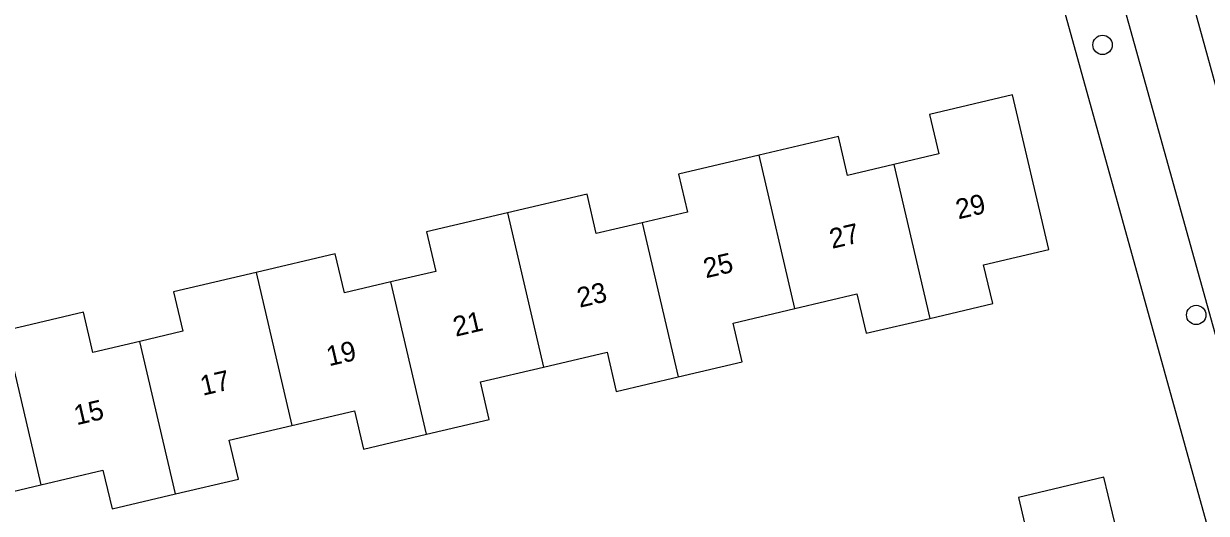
# Model space of a CAD drawing. Extents: x 158038 to 159242, y 380133 to 381214.
# Drawn here: x 159134.4 to 159194.1, y 380600.9 to 380625.6 of the extents above; entities that cross this region are included whole.
import ezdxf

# ---------------------------------------------------------------- set-up
doc = ezdxf.new("R2010")
doc.units = 0
for name, color, linetype in [('IMGEO_Boom', 7, 'Continuous'), ('IMGEO_Groenvoorziening', 7, 'Continuous'), ('IMGEO_Pand', 7, 'Continuous'), ('IMGEO_Pand_nummerreeks', 7, 'Continuous'), ('IMGEO_Voetpad_halfverhard', 7, 'Continuous')]:
    doc.layers.add(name, color=color, linetype=linetype)

msp = doc.modelspace()

# ---------------------------------------------------------------- linework, layer by layer
at = {"layer": 'IMGEO_Boom'}
for centre in [(159188.843, 380624.532), (159193.57, 380610.905)]:
    msp.add_circle(centre, 0.489, dxfattribs=at)
at = {"layer": 'IMGEO_Groenvoorziening'}
msp.add_lwpolyline([(159178.713, 380655.423), (159184.605, 380636.083), (159184.54, 380634.823), (159194.067, 380600.452)], dxfattribs=at)
at = {"layer": 'IMGEO_Pand'}
for points in [[(159180.12, 380610.734), (159183.299, 380611.48), (159182.841, 380613.434), (159186.127, 380614.205), (159184.297, 380622.009), (159180.103, 380621.026), (159180.572, 380619.028), (159178.305, 380618.496)], [(159178.305, 380618.496), (159175.972, 380617.949), (159175.513, 380619.906), (159171.506, 380618.966)], [(159171.506, 380618.966), (159167.44, 380618.013), (159167.89, 380616.092), (159165.611, 380615.558)], [(159173.313, 380611.23), (159171.506, 380618.966)], [(159178.305, 380618.496), (159180.12, 380610.734)], [(159165.611, 380615.558), (159163.288, 380615.013), (159162.824, 380616.994), (159158.805, 380616.052)], [(159158.805, 380616.052), (159154.725, 380615.095), (159155.192, 380613.103), (159152.927, 380612.572)], [(159158.805, 380616.052), (159160.622, 380608.276)], [(159165.611, 380615.558), (159167.428, 380607.785)], [(159152.927, 380612.572), (159150.577, 380612.021), (159150.118, 380613.982), (159146.125, 380613.046)], [(159146.125, 380613.046), (159141.958, 380612.069), (159142.424, 380610.084), (159140.246, 380609.573)], [(159146.125, 380613.046), (159147.928, 380605.329)], [(159154.724, 380604.883), (159152.927, 380612.572)], [(159173.313, 380611.23), (159176.439, 380611.963), (159176.904, 380609.98), (159180.12, 380610.734)], [(159140.246, 380609.573), (159137.884, 380609.019), (159137.408, 380611.046), (159134.138, 380610.279), (159133.429, 380610.113)], [(159167.428, 380607.785), (159170.654, 380608.541), (159170.195, 380610.499), (159173.313, 380611.23)], [(159133.429, 380610.113), (159135.247, 380602.334)], [(159142.045, 380601.872), (159140.246, 380609.573)], [(159160.622, 380608.276), (159163.835, 380609.029), (159164.299, 380607.051), (159167.428, 380607.785)], [(159154.724, 380604.883), (159157.888, 380605.625), (159157.442, 380607.53), (159160.622, 380608.276)], [(159147.928, 380605.329), (159151.084, 380606.069), (159151.538, 380604.136), (159154.724, 380604.883)], [(159142.045, 380601.872), (159145.228, 380602.618), (159144.766, 380604.588), (159147.928, 380605.329)], [(159135.247, 380602.334), (159138.392, 380603.071), (159138.849, 380601.123), (159142.045, 380601.872)], [(159189.558, 380600), (159188.912, 380602.725), (159184.596, 380601.702), (159185.242, 380598.977)], [(159129.154, 380598.73), (159132.592, 380599.57), (159132.117, 380601.6), (159135.247, 380602.334)]]:
    msp.add_lwpolyline(points, dxfattribs=at)
at = {"layer": 'IMGEO_Voetpad_halfverhard'}
for points in [[(159223.951, 380517.412), (159203.836, 380588.877), (159188.606, 380644.069), (159169.12, 380712.154), (159168.149, 380714.164), (159167.037, 380717.683), (159166.743, 380721.433)], [(159182.573, 380653.673), (159187.697, 380634.459), (159195.918, 380604.924)]]:
    msp.add_lwpolyline(points, dxfattribs=at)

# ---------------------------------------------------------------- texts
at = {"layer": 'IMGEO_Pand_nummerreeks'}
for s, p in [('29', (159181.563, 380615.727)), ('27', (159175.193, 380614.24)), ('25', (159168.822, 380612.753)), ('23', (159162.451, 380611.266)), ('21', (159156.191, 380609.804)), ('19', (159149.799, 380608.312)), ('17', (159143.428, 380606.825)), ('15', (159137.058, 380605.337))]:
    msp.add_text(s, height=1, rotation=13.14072, dxfattribs=at).set_placement(p)

doc.saveas('drawing.dxf')
